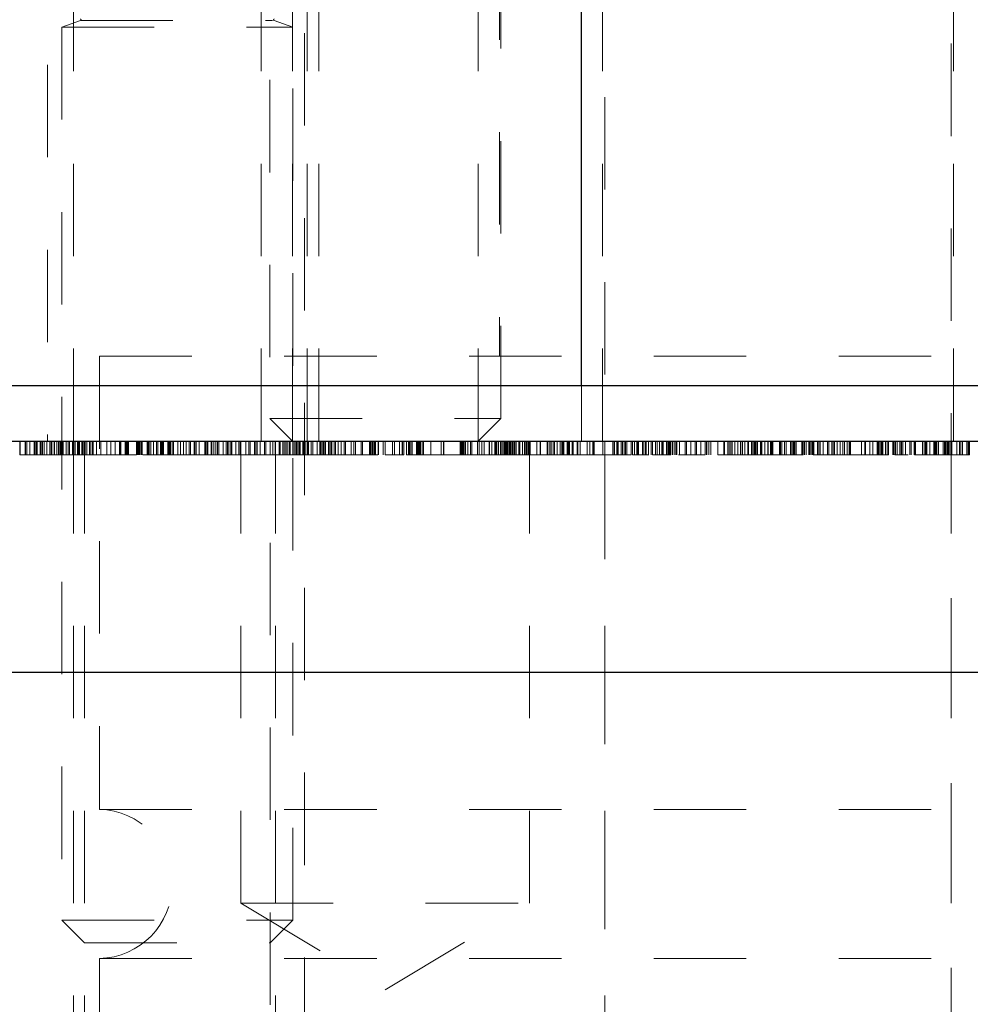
# Model space of a CAD drawing. Header units: inches. Extents: x 220 to 877, y 4 to 174.
# Tile 324 of 656: x 424.71 to 425.74, y 135.35 to 136.42. Entities that reach past the tile are written whole.
import ezdxf

# ---------------------------------------------------------------- set-up
doc = ezdxf.new("R2010")
doc.units = ezdxf.units.IN
doc.header["$LTSCALE"] = 0.5
doc.header["$MEASUREMENT"] = 0
doc.linetypes.add('HIDDEN', pattern=[0.225, 0.15, -0.075])
for name, color, linetype in [('DIE-M-S3', 8, 'Continuous'), ('DSS-M-S', 53, 'Continuous'), ('SID-M-S', 105, 'Continuous'), ('SVD-M-S', 8, 'Continuous')]:
    doc.layers.add(name, color=color, linetype=linetype)

msp = doc.modelspace()

# ---------------------------------------------------------------- linework, layer by layer
at = {"layer": 'DIE-M-S3', "linetype": 'Continuous', "lineweight": 25}
msp.add_line((425.32114, 136.02072), (425.32114, 137.44772), dxfattribs=at)
at = {"layer": 'DIE-M-S3', "linetype": 'HIDDEN', "lineweight": 18}
for p, q in [((424.74314, 137.16772), (424.74314, 135.96072)), ((425.02414, 135.96072), (425.02414, 137.16772)), ((424.77114, 136.46072), (424.77114, 135.96072)), ((424.97427, 135.96072), (424.97427, 136.46072)), ((425.00814, 136.46072), (425.00814, 135.96072)), ((425.03664, 135.96072), (425.03664, 136.46072)), ((425.20914, 135.96072), (425.20914, 136.46072)), ((425.34364, 136.46072), (425.34364, 135.96072)), ((425.72364, 135.96072), (425.72364, 136.46072)), ((424.77895, 136.4158), (424.75864, 136.40841)), ((424.77895, 136.4158), (424.98656, 136.4158)), ((425.00864, 136.40841), (424.98834, 136.4158)), ((424.75864, 136.40841), (425.00864, 136.40841)), ((424.75864, 136.40841), (424.75864, 135.44222)), ((425.00864, 135.44222), (425.00864, 136.40841)), ((425.32114, 135.96072), (425.32114, 136.02072)), ((424.75864, 135.44222), (425.00864, 135.44222)), ((424.75864, 135.44222), (424.78314, 135.41772)), ((424.98414, 135.41772), (425.00864, 135.44222)), ((424.78314, 135.41772), (424.98414, 135.41772))]:
    msp.add_line(p, q, dxfattribs=at)
for centre, start, end in [((424.77868, 136.41654), 290, 90), ((424.98861, 136.41654), 90, 250)]:
    msp.add_arc(centre, 0.000787, start, end, dxfattribs=at)
at = {"layer": 'DSS-M-S', "linetype": 'Continuous', "lineweight": 25}
for p, q in [((423.42095, 136.02072), (429.43364, 136.02072)), ((405.93364, 135.96072), (439.43364, 135.96072))]:
    msp.add_line(p, q, dxfattribs=at)
at = {"layer": 'DSS-M-S', "linetype": 'HIDDEN', "lineweight": 18}
for p, q in [((424.71326, 135.94572), (424.71326, 135.96072)), ((424.7136, 135.94572), (424.7136, 135.96072)), ((424.71884, 135.94572), (424.71884, 135.96072)), ((424.71942, 135.94572), (424.71942, 135.96072)), ((424.72095, 135.94572), (424.72095, 135.96072)), ((424.72403, 135.94572), (424.72403, 135.96072)), ((424.72865, 135.94572), (424.72865, 135.96072)), ((424.72973, 135.94572), (424.72973, 135.96072)), ((424.7311, 135.94572), (424.7311, 135.96072)), ((424.73172, 135.94572), (424.73172, 135.96072)), ((424.73204, 135.94572), (424.73204, 135.96072)), ((424.73535, 135.94572), (424.73535, 135.96072)), ((424.73583, 135.94572), (424.73583, 135.96072)), ((424.73634, 135.94572), (424.73634, 135.96072)), ((424.73785, 135.94572), (424.73785, 135.96072)), ((424.73942, 135.94572), (424.73942, 135.96072)), ((424.74249, 135.94572), (424.74249, 135.96072)), ((424.74557, 135.94572), (424.74557, 135.96072)), ((424.74711, 135.94572), (424.74711, 135.96072)), ((424.74723, 135.94572), (424.74723, 135.96072)), ((424.74732, 135.94572), (424.74732, 135.96072)), ((424.74778, 135.94572), (424.74778, 135.96072)), ((424.75019, 135.94572), (424.75019, 135.96072)), ((424.75057, 135.94572), (424.75057, 135.96072)), ((424.75326, 135.94572), (424.75326, 135.96072)), ((424.75502, 135.94572), (424.75502, 135.96072)), ((424.75634, 135.94572), (424.75634, 135.96072)), ((424.75701, 135.94572), (424.75701, 135.96072)), ((424.75744, 135.94572), (424.75744, 135.96072)), ((424.75821, 135.94572), (424.75821, 135.96072)), ((424.75975, 135.94572), (424.75975, 135.96072)), ((424.76019, 135.94572), (424.76019, 135.96072)), ((424.76345, 135.94572), (424.76345, 135.96072)), ((424.76557, 135.94572), (424.76557, 135.96072)), ((424.76704, 135.94572), (424.76704, 135.96072)), ((424.77019, 135.94572), (424.77019, 135.96072)), ((424.77114, 135.96072), (424.77114, 134.28072)), ((424.77172, 135.94572), (424.77172, 135.96072)), ((424.77326, 135.94572), (424.77326, 135.96072)), ((424.77557, 135.94572), (424.77557, 135.96072)), ((424.7761, 135.94572), (424.7761, 135.96072)), ((424.77634, 135.94572), (424.77634, 135.96072)), ((424.77653, 135.94572), (424.77653, 135.96072)), ((424.77665, 135.94572), (424.77665, 135.96072)), ((424.77788, 135.94572), (424.77788, 135.96072)), ((424.78045, 135.94572), (424.78045, 135.96072)), ((424.78095, 135.94572), (424.78095, 135.96072)), ((424.78249, 135.94572), (424.78249, 135.96072)), ((424.78314, 135.96072), (424.78314, 135.15072)), ((424.78403, 135.94572), (424.78403, 135.96072)), ((424.78557, 135.94572), (424.78557, 135.96072)), ((424.78865, 135.94572), (424.78865, 135.96072)), ((424.79019, 135.94572), (424.79019, 135.96072)), ((424.79172, 135.94572), (424.79172, 135.96072)), ((424.79259, 135.94572), (424.79259, 135.96072)), ((424.79634, 135.94572), (424.79634, 135.96072)), ((424.80095, 135.94572), (424.80095, 135.96072)), ((424.80747, 135.94572), (424.80747, 135.96072)), ((424.81172, 135.94572), (424.81172, 135.96072)), ((424.81634, 135.94572), (424.81634, 135.96072)), ((424.82119, 135.94572), (424.82119, 135.96072)), ((424.82204, 135.94572), (424.82204, 135.96072)), ((424.82249, 135.94572), (424.82249, 135.96072)), ((424.82711, 135.94572), (424.82711, 135.96072)), ((424.82826, 135.94572), (424.82826, 135.96072)), ((424.82865, 135.94572), (424.82865, 135.96072)), ((424.8298, 135.94572), (424.8298, 135.96072)), ((424.83095, 135.94572), (424.83095, 135.96072)), ((424.83942, 135.94572), (424.83942, 135.96072)), ((424.83954, 135.94572), (424.83954, 135.96072)), ((424.84009, 135.94572), (424.84009, 135.96072)), ((424.84095, 135.94572), (424.84095, 135.96072)), ((424.84206, 135.94572), (424.84206, 135.96072)), ((424.84242, 135.94572), (424.84242, 135.96072)), ((424.84288, 135.94572), (424.84288, 135.96072)), ((424.84403, 135.94572), (424.84403, 135.96072)), ((424.84458, 135.94572), (424.84458, 135.96072)), ((424.84552, 135.94572), (424.84552, 135.96072)), ((424.85095, 135.94572), (424.85095, 135.96072)), ((424.85172, 135.94572), (424.85172, 135.96072)), ((424.85206, 135.94572), (424.85206, 135.96072)), ((424.85326, 135.94572), (424.85326, 135.96072)), ((424.8548, 135.94572), (424.8548, 135.96072)), ((424.85788, 135.94572), (424.85788, 135.96072)), ((424.86095, 135.94572), (424.86095, 135.96072)), ((424.86249, 135.94572), (424.86249, 135.96072)), ((424.86557, 135.94572), (424.86557, 135.96072)), ((424.86588, 135.94572), (424.86588, 135.96072)), ((424.86634, 135.94572), (424.86634, 135.96072)), ((424.86744, 135.94572), (424.86744, 135.96072)), ((424.86865, 135.94572), (424.86865, 135.96072)), ((424.87326, 135.94572), (424.87326, 135.96072)), ((424.87403, 135.94572), (424.87403, 135.96072)), ((424.87456, 135.94572), (424.87456, 135.96072)), ((424.87499, 135.94572), (424.87499, 135.96072)), ((424.87569, 135.94572), (424.87569, 135.96072)), ((424.87634, 135.94572), (424.87634, 135.96072)), ((424.87788, 135.94572), (424.87788, 135.96072)), ((424.87942, 135.94572), (424.87942, 135.96072)), ((424.88403, 135.94572), (424.88403, 135.96072)), ((424.88711, 135.94572), (424.88711, 135.96072)), ((424.89019, 135.94572), (424.89019, 135.96072)), ((424.89326, 135.94572), (424.89326, 135.96072)), ((424.89634, 135.94572), (424.89634, 135.96072)), ((424.89781, 135.94572), (424.89781, 135.96072)), ((424.89788, 135.94572), (424.89788, 135.96072)), ((424.90172, 135.94572), (424.90172, 135.96072)), ((424.90244, 135.94572), (424.90244, 135.96072)), ((424.90398, 135.94572), (424.90398, 135.96072)), ((424.90403, 135.94572), (424.90403, 135.96072)), ((424.90711, 135.94572), (424.90711, 135.96072)), ((424.91326, 135.94572), (424.91326, 135.96072)), ((424.91403, 135.94572), (424.91403, 135.96072)), ((424.91456, 135.94572), (424.91456, 135.96072)), ((424.91499, 135.94572), (424.91499, 135.96072)), ((424.91646, 135.94572), (424.91646, 135.96072)), ((424.91682, 135.94572), (424.91682, 135.96072)), ((424.92019, 135.94572), (424.92019, 135.96072)), ((424.92071, 135.94572), (424.92071, 135.96072)), ((424.92115, 135.94572), (424.92115, 135.96072)), ((424.92326, 135.94572), (424.92326, 135.96072)), ((424.92533, 135.94572), (424.92533, 135.96072)), ((424.92711, 135.94572), (424.92711, 135.96072)), ((424.92865, 135.94572), (424.92865, 135.96072)), ((424.93326, 135.94572), (424.93326, 135.96072)), ((424.93634, 135.94572), (424.93634, 135.96072)), ((424.93788, 135.94572), (424.93788, 135.96072)), ((424.93942, 135.94572), (424.93942, 135.96072)), ((424.94172, 135.94572), (424.94172, 135.96072)), ((424.94225, 135.94572), (424.94225, 135.96072)), ((424.94257, 135.94572), (424.94257, 135.96072)), ((424.94269, 135.94572), (424.94269, 135.96072)), ((424.94711, 135.94572), (424.94711, 135.96072)), ((424.95019, 135.94572), (424.95019, 135.96072)), ((424.95165, 135.94572), (424.95165, 135.96072)), ((424.95196, 135.94572), (424.95196, 135.96072)), ((424.95239, 135.96072), (424.95239, 135.46072)), ((424.95788, 135.94572), (424.95788, 135.96072)), ((424.96095, 135.94572), (424.96095, 135.96072)), ((424.96249, 135.94572), (424.96249, 135.96072)), ((424.96711, 135.94572), (424.96711, 135.96072)), ((424.96865, 135.94572), (424.96865, 135.96072)), ((424.97019, 135.94572), (424.97019, 135.96072)), ((424.97326, 135.94572), (424.97326, 135.96072)), ((424.97788, 135.94572), (424.97788, 135.96072)), ((424.97942, 135.94572), (424.97942, 135.96072)), ((424.98403, 135.94572), (424.98403, 135.96072)), ((424.98414, 135.15072), (424.98414, 135.96072)), ((424.98711, 135.94572), (424.98711, 135.96072)), ((424.98956, 135.94572), (424.98956, 135.96072)), ((424.98989, 133.46072), (424.98989, 135.96072)), ((424.99382, 135.94572), (424.99382, 135.96072)), ((424.99434, 135.94572), (424.99434, 135.96072)), ((424.9948, 135.94572), (424.9948, 135.96072)), ((424.99788, 135.94572), (424.99788, 135.96072)), ((424.99942, 135.94572), (424.99942, 135.96072)), ((425.00095, 135.94572), (425.00095, 135.96072)), ((425.00249, 135.94572), (425.00249, 135.96072)), ((425.00475, 135.94572), (425.00475, 135.96072)), ((425.00557, 135.94572), (425.00557, 135.96072)), ((425.00579, 135.94572), (425.00579, 135.96072)), ((425.00581, 135.94572), (425.00581, 135.96072)), ((425.00865, 135.94572), (425.00865, 135.96072)), ((425.01019, 135.94572), (425.01019, 135.96072)), ((425.01172, 135.94572), (425.01172, 135.96072)), ((425.01184, 135.94572), (425.01184, 135.96072)), ((425.0124, 135.94572), (425.0124, 135.96072)), ((425.01326, 135.94572), (425.01326, 135.96072)), ((425.01348, 135.94572), (425.01348, 135.96072)), ((425.01519, 135.94572), (425.01519, 135.96072)), ((425.01547, 135.94572), (425.01547, 135.96072)), ((425.01591, 135.94572), (425.01591, 135.96072)), ((425.01668, 135.94572), (425.01668, 135.96072)), ((425.01942, 135.94572), (425.01942, 135.96072)), ((425.0205, 135.94572), (425.0205, 135.96072)), ((425.02095, 135.94572), (425.02095, 135.96072)), ((425.02192, 135.94572), (425.02192, 135.96072)), ((425.02403, 135.94572), (425.02403, 135.96072)), ((425.02437, 135.94572), (425.02437, 135.96072)), ((425.02557, 135.94572), (425.02557, 135.96072)), ((425.02865, 135.94572), (425.02865, 135.96072)), ((425.03019, 135.94572), (425.03019, 135.96072)), ((425.03511, 135.94572), (425.03511, 135.96072)), ((425.03788, 135.94572), (425.03788, 135.96072)), ((425.038, 135.94572), (425.038, 135.96072)), ((425.03855, 135.94572), (425.03855, 135.96072)), ((425.03891, 135.94572), (425.03891, 135.96072)), ((425.03942, 135.94572), (425.03942, 135.96072)), ((425.04095, 135.94572), (425.04095, 135.96072)), ((425.04134, 135.94572), (425.04134, 135.96072)), ((425.04249, 135.94572), (425.04249, 135.96072)), ((425.04396, 135.94572), (425.04396, 135.96072)), ((425.04711, 135.94572), (425.04711, 135.96072)), ((425.04865, 135.94572), (425.04865, 135.96072)), ((425.05019, 135.94572), (425.05019, 135.96072)), ((425.05052, 135.94572), (425.05052, 135.96072)), ((425.05095, 135.94572), (425.05095, 135.96072)), ((425.05326, 135.94572), (425.05326, 135.96072)), ((425.0548, 135.94572), (425.0548, 135.96072)), ((425.05788, 135.94572), (425.05788, 135.96072)), ((425.06095, 135.94572), (425.06095, 135.96072)), ((425.06403, 135.94572), (425.06403, 135.96072)), ((425.06557, 135.94572), (425.06557, 135.96072)), ((425.07172, 135.94572), (425.07172, 135.96072)), ((425.0748, 135.94572), (425.0748, 135.96072)), ((425.07634, 135.94572), (425.07634, 135.96072)), ((425.08249, 135.94572), (425.08249, 135.96072)), ((425.08403, 135.94572), (425.08403, 135.96072)), ((425.09172, 135.94572), (425.09172, 135.96072)), ((425.09235, 135.94572), (425.09235, 135.96072)), ((425.09326, 135.94572), (425.09326, 135.96072)), ((425.0948, 135.94572), (425.0948, 135.96072)), ((425.09634, 135.94572), (425.09634, 135.96072)), ((425.0972, 135.94572), (425.0972, 135.96072)), ((425.09788, 135.94572), (425.09788, 135.96072)), ((425.09812, 135.94572), (425.09812, 135.96072)), ((425.10107, 135.94572), (425.10107, 135.96072)), ((425.10144, 135.94572), (425.10144, 135.96072)), ((425.10634, 135.94572), (425.10634, 135.96072)), ((425.10865, 135.94572), (425.10865, 135.96072)), ((425.11634, 135.94572), (425.11634, 135.96072)), ((425.11865, 135.94572), (425.11865, 135.96072)), ((425.12403, 135.94572), (425.12403, 135.96072)), ((425.12711, 135.94572), (425.12711, 135.96072)), ((425.12718, 135.94572), (425.12718, 135.96072)), ((425.12865, 135.94572), (425.12865, 135.96072)), ((425.13172, 135.94572), (425.13172, 135.96072)), ((425.13398, 135.94572), (425.13398, 135.96072)), ((425.13403, 135.94572), (425.13403, 135.96072)), ((425.1348, 135.94572), (425.1348, 135.96072)), ((425.13627, 135.94572), (425.13627, 135.96072)), ((425.13795, 135.94572), (425.13795, 135.96072)), ((425.14249, 135.94572), (425.14249, 135.96072)), ((425.14295, 135.94572), (425.14295, 135.96072)), ((425.14403, 135.94572), (425.14403, 135.96072)), ((425.14449, 135.94572), (425.14449, 135.96072)), ((425.14557, 135.94572), (425.14557, 135.96072)), ((425.14668, 135.94572), (425.14668, 135.96072)), ((425.14704, 135.94572), (425.14704, 135.96072)), ((425.1492, 135.94572), (425.1492, 135.96072)), ((425.14942, 135.94572), (425.14942, 135.96072)), ((425.15014, 135.94572), (425.15014, 135.96072)), ((425.15788, 135.94572), (425.15788, 135.96072)), ((425.16901, 135.94572), (425.16901, 135.96072)), ((425.17184, 135.94572), (425.17184, 135.96072)), ((425.1722, 135.94572), (425.1722, 135.96072)), ((425.1898, 135.94572), (425.1898, 135.96072)), ((425.19043, 135.94572), (425.19043, 135.96072)), ((425.19134, 135.94572), (425.19134, 135.96072)), ((425.19172, 135.94572), (425.19172, 135.96072)), ((425.19249, 135.94572), (425.19249, 135.96072)), ((425.1929, 135.94572), (425.1929, 135.96072)), ((425.19403, 135.94572), (425.19403, 135.96072)), ((425.19533, 135.94572), (425.19533, 135.96072)), ((425.19788, 135.94572), (425.19788, 135.96072)), ((425.19795, 135.94572), (425.19795, 135.96072)), ((425.20095, 135.94572), (425.20095, 135.96072)), ((425.20249, 135.94572), (425.20249, 135.96072)), ((425.20865, 135.94572), (425.20865, 135.96072)), ((425.21019, 135.94572), (425.21019, 135.96072)), ((425.21326, 135.94572), (425.21326, 135.96072)), ((425.21569, 135.94572), (425.21569, 135.96072)), ((425.22095, 135.94572), (425.22095, 135.96072)), ((425.22158, 135.94572), (425.22158, 135.96072)), ((425.22403, 135.94572), (425.22403, 135.96072)), ((425.22711, 135.94572), (425.22711, 135.96072)), ((425.22742, 135.94572), (425.22742, 135.96072)), ((425.22788, 135.94572), (425.22788, 135.96072)), ((425.22898, 135.94572), (425.22898, 135.96072)), ((425.23083, 135.94572), (425.23083, 135.96072)), ((425.23107, 135.94572), (425.23107, 135.96072)), ((425.23326, 135.94572), (425.23326, 135.96072)), ((425.2348, 135.94572), (425.2348, 135.96072)), ((425.23636, 135.94572), (425.23636, 135.96072)), ((425.23788, 135.94572), (425.23788, 135.96072)), ((425.23853, 135.94572), (425.23853, 135.96072)), ((425.23865, 135.94572), (425.23865, 135.96072)), ((425.23978, 135.94572), (425.23978, 135.96072)), ((425.24098, 135.94572), (425.24098, 135.96072)), ((425.24249, 135.94572), (425.24249, 135.96072)), ((425.24345, 135.94572), (425.24345, 135.96072)), ((425.24403, 135.94572), (425.24403, 135.96072)), ((425.24502, 135.94572), (425.24502, 135.96072)), ((425.24639, 135.94572), (425.24639, 135.96072)), ((425.24708, 135.94572), (425.24708, 135.96072)), ((425.24865, 135.94572), (425.24865, 135.96072)), ((425.24997, 135.94572), (425.24997, 135.96072)), ((425.25014, 135.94572), (425.25014, 135.96072)), ((425.25038, 135.94572), (425.25038, 135.96072)), ((425.25326, 135.94572), (425.25326, 135.96072)), ((425.25348, 135.94572), (425.25348, 135.96072)), ((425.25446, 135.94572), (425.25446, 135.96072)), ((425.25725, 135.94572), (425.25725, 135.96072)), ((425.25942, 135.94572), (425.25942, 135.96072)), ((425.26095, 135.94572), (425.26095, 135.96072)), ((425.26204, 135.94572), (425.26204, 135.96072)), ((425.26326, 135.94572), (425.26326, 135.96072)), ((425.26398, 135.94572), (425.26398, 135.96072)), ((425.26415, 135.94572), (425.26415, 135.96072)), ((425.26451, 135.94572), (425.26451, 135.96072)), ((425.26489, 135.46072), (425.26489, 135.96072)), ((425.26552, 135.94572), (425.26552, 135.96072)), ((425.26557, 135.94572), (425.26557, 135.96072)), ((425.27254, 135.94572), (425.27254, 135.96072)), ((425.27634, 135.94572), (425.27634, 135.96072)), ((425.27651, 135.94572), (425.27651, 135.96072)), ((425.28384, 135.94572), (425.28384, 135.96072)), ((425.28456, 135.94572), (425.28456, 135.96072)), ((425.28687, 135.94572), (425.28687, 135.96072)), ((425.28809, 135.94572), (425.28809, 135.96072)), ((425.29026, 135.94572), (425.29026, 135.96072)), ((425.29189, 135.94572), (425.29189, 135.96072)), ((425.2948, 135.94572), (425.2948, 135.96072)), ((425.29788, 135.94572), (425.29788, 135.96072)), ((425.29963, 135.94572), (425.29963, 135.96072)), ((425.30095, 135.94572), (425.30095, 135.96072)), ((425.30187, 135.94572), (425.30187, 135.96072)), ((425.3054, 135.94572), (425.3054, 135.96072)), ((425.30557, 135.94572), (425.30557, 135.96072)), ((425.30634, 135.94572), (425.30634, 135.96072)), ((425.30644, 135.94572), (425.30644, 135.96072)), ((425.30711, 135.94572), (425.30711, 135.96072)), ((425.308, 135.94572), (425.308, 135.96072)), ((425.31095, 135.94572), (425.31095, 135.96072)), ((425.31148, 135.94572), (425.31148, 135.96072)), ((425.31192, 135.94572), (425.31192, 135.96072)), ((425.31218, 135.94572), (425.31218, 135.96072)), ((425.31634, 135.94572), (425.31634, 135.96072)), ((425.31711, 135.94572), (425.31711, 135.96072)), ((425.31942, 135.94572), (425.31942, 135.96072)), ((425.32711, 135.94572), (425.32711, 135.96072)), ((425.33019, 135.94572), (425.33019, 135.96072)), ((425.33326, 135.94572), (425.33326, 135.96072)), ((425.33391, 135.94572), (425.33391, 135.96072)), ((425.3348, 135.94572), (425.3348, 135.96072)), ((425.34403, 135.94572), (425.34403, 135.96072)), ((425.34614, 135.96072), (425.34614, 133.46072)), ((425.3548, 135.94572), (425.3548, 135.96072)), ((425.35507, 135.94572), (425.35507, 135.96072)), ((425.35646, 135.94572), (425.35646, 135.96072)), ((425.35682, 135.94572), (425.35682, 135.96072)), ((425.35942, 135.94572), (425.35942, 135.96072)), ((425.36004, 135.94572), (425.36004, 135.96072)), ((425.36074, 135.94572), (425.36074, 135.96072)), ((425.36403, 135.94572), (425.36403, 135.96072)), ((425.36557, 135.94572), (425.36557, 135.96072)), ((425.36704, 135.94572), (425.36704, 135.96072)), ((425.36865, 135.94572), (425.36865, 135.96072)), ((425.37019, 135.94572), (425.37019, 135.96072)), ((425.3748, 135.94572), (425.3748, 135.96072)), ((425.37634, 135.94572), (425.37634, 135.96072)), ((425.37848, 135.94572), (425.37848, 135.96072)), ((425.38079, 135.94572), (425.38079, 135.96072)), ((425.38095, 135.94572), (425.38095, 135.96072)), ((425.38168, 135.94572), (425.38168, 135.96072)), ((425.38223, 135.94572), (425.38223, 135.96072)), ((425.38257, 135.94572), (425.38257, 135.96072)), ((425.38278, 135.94572), (425.38278, 135.96072)), ((425.38711, 135.94572), (425.38711, 135.96072)), ((425.38865, 135.94572), (425.38865, 135.96072)), ((425.39019, 135.94572), (425.39019, 135.96072)), ((425.39095, 135.94572), (425.39095, 135.96072)), ((425.39341, 135.94572), (425.39341, 135.96072)), ((425.39634, 135.94572), (425.39634, 135.96072)), ((425.39788, 135.94572), (425.39788, 135.96072)), ((425.40095, 135.94572), (425.40095, 135.96072)), ((425.4029, 135.94572), (425.4029, 135.96072)), ((425.40559, 135.94572), (425.40559, 135.96072)), ((425.40788, 135.94572), (425.40788, 135.96072)), ((425.40865, 135.94572), (425.40865, 135.96072)), ((425.40937, 135.94572), (425.40937, 135.96072)), ((425.41295, 135.94572), (425.41295, 135.96072)), ((425.41326, 135.94572), (425.41326, 135.96072)), ((425.41357, 135.94572), (425.41357, 135.96072)), ((425.41509, 135.94572), (425.41509, 135.96072)), ((425.41634, 135.94572), (425.41634, 135.96072)), ((425.41704, 135.94572), (425.41704, 135.96072)), ((425.41788, 135.94572), (425.41788, 135.96072)), ((425.41942, 135.94572), (425.41942, 135.96072)), ((425.42119, 135.94572), (425.42119, 135.96072)), ((425.42326, 135.94572), (425.42326, 135.96072)), ((425.42403, 135.94572), (425.42403, 135.96072)), ((425.42711, 135.94572), (425.42711, 135.96072)), ((425.43326, 135.94572), (425.43326, 135.96072)), ((425.4348, 135.94572), (425.4348, 135.96072)), ((425.43942, 135.94572), (425.43942, 135.96072)), ((425.44403, 135.94572), (425.44403, 135.96072)), ((425.44557, 135.94572), (425.44557, 135.96072)), ((425.45019, 135.94572), (425.45019, 135.96072)), ((425.4548, 135.94572), (425.4548, 135.96072)), ((425.45646, 135.94572), (425.45646, 135.96072)), ((425.45682, 135.94572), (425.45682, 135.96072)), ((425.45874, 135.94572), (425.45874, 135.96072)), ((425.46095, 135.94572), (425.46095, 135.96072)), ((425.46865, 135.94572), (425.46865, 135.96072)), ((425.47492, 135.94572), (425.47492, 135.96072)), ((425.47528, 135.94572), (425.47528, 135.96072)), ((425.47569, 135.94572), (425.47569, 135.96072)), ((425.47942, 135.94572), (425.47942, 135.96072)), ((425.48095, 135.94572), (425.48095, 135.96072)), ((425.48257, 135.94572), (425.48257, 135.96072)), ((425.48403, 135.94572), (425.48403, 135.96072)), ((425.48711, 135.94572), (425.48711, 135.96072)), ((425.49019, 135.94572), (425.49019, 135.96072)), ((425.49326, 135.94572), (425.49326, 135.96072)), ((425.4948, 135.94572), (425.4948, 135.96072)), ((425.49521, 135.94572), (425.49521, 135.96072)), ((425.49788, 135.94572), (425.49788, 135.96072)), ((425.50103, 135.94572), (425.50103, 135.96072)), ((425.50168, 135.94572), (425.50168, 135.96072)), ((425.50511, 135.94572), (425.50511, 135.96072)), ((425.50526, 135.94572), (425.50526, 135.96072)), ((425.50557, 135.94572), (425.50557, 135.96072)), ((425.50588, 135.94572), (425.50588, 135.96072)), ((425.5074, 135.94572), (425.5074, 135.96072)), ((425.50821, 135.94572), (425.50821, 135.96072)), ((425.50857, 135.94572), (425.50857, 135.96072)), ((425.50934, 135.94572), (425.50934, 135.96072)), ((425.51074, 135.94572), (425.51074, 135.96072)), ((425.51168, 135.94572), (425.51168, 135.96072)), ((425.5148, 135.94572), (425.5148, 135.96072)), ((425.51595, 135.94572), (425.51595, 135.96072)), ((425.51634, 135.94572), (425.51634, 135.96072)), ((425.51942, 135.94572), (425.51942, 135.96072)), ((425.52261, 135.94572), (425.52261, 135.96072)), ((425.52317, 135.94572), (425.52317, 135.96072)), ((425.52557, 135.94572), (425.52557, 135.96072)), ((425.52595, 135.94572), (425.52595, 135.96072)), ((425.52711, 135.94572), (425.52711, 135.96072)), ((425.52821, 135.94572), (425.52821, 135.96072)), ((425.53514, 135.94572), (425.53514, 135.96072)), ((425.53634, 135.94572), (425.53634, 135.96072)), ((425.53788, 135.94572), (425.53788, 135.96072)), ((425.54062, 135.94572), (425.54062, 135.96072)), ((425.54249, 135.94572), (425.54249, 135.96072)), ((425.54711, 135.94572), (425.54711, 135.96072)), ((425.54865, 135.94572), (425.54865, 135.96072)), ((425.55019, 135.94572), (425.55019, 135.96072)), ((425.55079, 135.94572), (425.55079, 135.96072)), ((425.55115, 135.94572), (425.55115, 135.96072)), ((425.55165, 135.94572), (425.55165, 135.96072)), ((425.55172, 135.94572), (425.55172, 135.96072)), ((425.55305, 135.94572), (425.55305, 135.96072)), ((425.55326, 135.94572), (425.55326, 135.96072)), ((425.55942, 135.94572), (425.55942, 135.96072)), ((425.56031, 135.94572), (425.56031, 135.96072)), ((425.56095, 135.94572), (425.56095, 135.96072)), ((425.56249, 135.94572), (425.56249, 135.96072)), ((425.56403, 135.94572), (425.56403, 135.96072)), ((425.56723, 135.94572), (425.56723, 135.96072)), ((425.56759, 135.94572), (425.56759, 135.96072)), ((425.56865, 135.94572), (425.56865, 135.96072)), ((425.57019, 135.94572), (425.57019, 135.96072)), ((425.57091, 135.94572), (425.57091, 135.96072)), ((425.57172, 135.94572), (425.57172, 135.96072)), ((425.57232, 135.94572), (425.57232, 135.96072)), ((425.57634, 135.94572), (425.57634, 135.96072)), ((425.57788, 135.94572), (425.57788, 135.96072)), ((425.57942, 135.94572), (425.57942, 135.96072)), ((425.58249, 135.94572), (425.58249, 135.96072)), ((425.58711, 135.94572), (425.58711, 135.96072)), ((425.58865, 135.94572), (425.58865, 135.96072)), ((425.59189, 135.94572), (425.59189, 135.96072)), ((425.59326, 135.94572), (425.59326, 135.96072)), ((425.59333, 135.94572), (425.59333, 135.96072)), ((425.5948, 135.94572), (425.5948, 135.96072)), ((425.59788, 135.94572), (425.59788, 135.96072)), ((425.60095, 135.94572), (425.60095, 135.96072)), ((425.60403, 135.94572), (425.60403, 135.96072)), ((425.60557, 135.94572), (425.60557, 135.96072)), ((425.60581, 135.94572), (425.60581, 135.96072)), ((425.60865, 135.94572), (425.60865, 135.96072)), ((425.61079, 135.94572), (425.61079, 135.96072)), ((425.61172, 135.94572), (425.61172, 135.96072)), ((425.61175, 135.94572), (425.61175, 135.96072)), ((425.61194, 135.94572), (425.61194, 135.96072)), ((425.61206, 135.94572), (425.61206, 135.96072)), ((425.6122, 135.94572), (425.6122, 135.96072)), ((425.62403, 135.94572), (425.62403, 135.96072)), ((425.62771, 135.94572), (425.62771, 135.96072)), ((425.62783, 135.94572), (425.62783, 135.96072)), ((425.62826, 135.94572), (425.62826, 135.96072)), ((425.62843, 135.94572), (425.62843, 135.96072)), ((425.62853, 135.94572), (425.62853, 135.96072)), ((425.63309, 135.94572), (425.63309, 135.96072)), ((425.63634, 135.94572), (425.63634, 135.96072)), ((425.64107, 135.94572), (425.64107, 135.96072)), ((425.64144, 135.94572), (425.64144, 135.96072)), ((425.64249, 135.94572), (425.64249, 135.96072)), ((425.64396, 135.94572), (425.64396, 135.96072)), ((425.64545, 135.94572), (425.64545, 135.96072)), ((425.6461, 135.94572), (425.6461, 135.96072)), ((425.64711, 135.94572), (425.64711, 135.96072)), ((425.65019, 135.94572), (425.65019, 135.96072)), ((425.65172, 135.94572), (425.65172, 135.96072)), ((425.65326, 135.94572), (425.65326, 135.96072)), ((425.65788, 135.94572), (425.65788, 135.96072)), ((425.6585, 135.94572), (425.6585, 135.96072)), ((425.65956, 135.94572), (425.65956, 135.96072)), ((425.66095, 135.94572), (425.66095, 135.96072)), ((425.66249, 135.94572), (425.66249, 135.96072)), ((425.66557, 135.94572), (425.66557, 135.96072)), ((425.66711, 135.94572), (425.66711, 135.96072)), ((425.66718, 135.94572), (425.66718, 135.96072)), ((425.66865, 135.94572), (425.66865, 135.96072)), ((425.67172, 135.94572), (425.67172, 135.96072)), ((425.67634, 135.94572), (425.67634, 135.96072)), ((425.67788, 135.94572), (425.67788, 135.96072)), ((425.68095, 135.94572), (425.68095, 135.96072)), ((425.68158, 135.94572), (425.68158, 135.96072)), ((425.68249, 135.94572), (425.68249, 135.96072)), ((425.69019, 135.94572), (425.69019, 135.96072)), ((425.69172, 135.94572), (425.69172, 135.96072)), ((425.69326, 135.94572), (425.69326, 135.96072)), ((425.69425, 135.94572), (425.69425, 135.96072)), ((425.6948, 135.94572), (425.6948, 135.96072)), ((425.69812, 135.94572), (425.69812, 135.96072)), ((425.70232, 135.94572), (425.70232, 135.96072)), ((425.70321, 135.94572), (425.70321, 135.96072)), ((425.70377, 135.94572), (425.70377, 135.96072)), ((425.70432, 135.94572), (425.70432, 135.96072)), ((425.70557, 135.94572), (425.70557, 135.96072)), ((425.70752, 135.94572), (425.70752, 135.96072)), ((425.71249, 135.94572), (425.71249, 135.96072)), ((425.71398, 135.94572), (425.71398, 135.96072)), ((425.71494, 135.94572), (425.71494, 135.96072)), ((425.71634, 135.94572), (425.71634, 135.96072)), ((425.71757, 135.94572), (425.71757, 135.96072)), ((425.71819, 135.94572), (425.71819, 135.96072)), ((425.71833, 135.94572), (425.71833, 135.96072)), ((425.7197, 135.94572), (425.7197, 135.96072)), ((425.72095, 135.94572), (425.72095, 135.96072)), ((425.72114, 133.46072), (425.72114, 135.96072)), ((425.72165, 135.94572), (425.72165, 135.96072)), ((425.72711, 135.94572), (425.72711, 135.96072)), ((425.72713, 135.94572), (425.72713, 135.96072)), ((425.73019, 135.94572), (425.73019, 135.96072)), ((425.73172, 135.94572), (425.73172, 135.96072)), ((425.73326, 135.94572), (425.73326, 135.96072)), ((425.73788, 135.94572), (425.73788, 135.96072)), ((425.73942, 135.94572), (425.73942, 135.96072)), ((425.74007, 135.94572), (425.74007, 135.96072)), ((425.74095, 135.94572), (425.74095, 135.96072)), ((424.78557, 135.94572), (424.78342, 135.94572)), ((424.87788, 135.94572), (424.84631, 135.94572)), ((424.89781, 135.94572), (424.89634, 135.94572)), ((424.89781, 135.94572), (424.90711, 135.94572)), ((424.9133, 135.94572), (424.90711, 135.94572)), ((425.00579, 135.94572), (425.00752, 135.94572)), ((425.06557, 135.94572), (425.00865, 135.94572)), ((425.09172, 135.94572), (425.06557, 135.94572)), ((425.09788, 135.94572), (425.09172, 135.94572)), ((425.14249, 135.94572), (425.13172, 135.94572)), ((425.22158, 135.94572), (425.14249, 135.94572)), ((425.22403, 135.94572), (425.22158, 135.94572)), ((425.22711, 135.94572), (425.22403, 135.94572)), ((425.23788, 135.94572), (425.22711, 135.94572)), ((425.26398, 135.94572), (425.23788, 135.94572)), ((425.31942, 135.94572), (425.30095, 135.94572)), ((425.37634, 135.94572), (425.38711, 135.94572)), ((425.38711, 135.94572), (425.38865, 135.94572)), ((425.46865, 135.94572), (425.47942, 135.94572)), ((425.56095, 135.94572), (425.47942, 135.94572)), ((425.57172, 135.94572), (425.58249, 135.94572)), ((425.66711, 135.94572), (425.66015, 135.94572)), ((425.69019, 135.94572), (425.68158, 135.94572)), ((425.72713, 135.94572), (425.69019, 135.94572)), ((424.95239, 135.46072), (425.26489, 135.46072)), ((424.95239, 135.46072), (425.10864, 135.36684)), ((425.10864, 135.36684), (425.26489, 135.46072))]:
    msp.add_line(p, q, dxfattribs=at)
for points, knots in [([(424.77653, 135.94572), (424.76723, 135.94572), (424.74864, 135.94572), (424.72795, 135.94572), (424.7152, 135.94572), (424.71391, 135.94572), (424.71326, 135.94572)], [0, 0, 0, 0, 0.2796633, 0.5593539, 0.7796364, 1, 1, 1, 1]), ([(424.72403, 135.94572), (424.72495, 135.94572), (424.72679, 135.94572), (424.74129, 135.94572), (424.75829, 135.94572), (424.77016, 135.94572), (424.7761, 135.94572)], [0, 0, 0, 0, 0.279416, 0.5590765, 0.779478, 1, 1, 1, 1]), ([(424.7761, 135.94572), (424.78372, 135.94572), (424.79895, 135.94572), (424.81661, 135.94572), (424.82699, 135.94572), (424.8281, 135.94572), (424.82865, 135.94572)], [0, 0, 0, 0, 0.2798297, 0.559389, 0.7796538, 1, 1, 1, 1]), ([(424.83942, 135.94572), (424.83836, 135.94572), (424.83625, 135.94572), (424.81916, 135.94572), (424.79847, 135.94572), (424.78385, 135.94572), (424.77653, 135.94572)], [0, 0, 0, 0, 0.2796304, 0.5593429, 0.7795972, 1, 1, 1, 1]), ([(424.92115, 135.94572), (424.91185, 135.94572), (424.89325, 135.94572), (424.87256, 135.94572), (424.85981, 135.94572), (424.85852, 135.94572), (424.85788, 135.94572)], [0, 0, 0, 0, 0.2796633, 0.5593539, 0.7796364, 1, 1, 1, 1]), ([(424.86865, 135.94572), (424.86956, 135.94572), (424.8714, 135.94572), (424.8859, 135.94572), (424.90291, 135.94572), (424.91478, 135.94572), (424.92071, 135.94572)], [0, 0, 0, 0, 0.279416, 0.5590765, 0.779478, 1, 1, 1, 1]), ([(424.92071, 135.94572), (424.92834, 135.94572), (424.94357, 135.94572), (424.96123, 135.94572), (424.97161, 135.94572), (424.97271, 135.94572), (424.97326, 135.94572)], [0, 0, 0, 0, 0.2798297, 0.559389, 0.7796538, 1, 1, 1, 1]), ([(424.98403, 135.94572), (424.98298, 135.94572), (424.98087, 135.94572), (424.96377, 135.94572), (424.94309, 135.94572), (424.92846, 135.94572), (424.92115, 135.94572)], [0, 0, 0, 0, 0.2796304, 0.5593429, 0.7795972, 1, 1, 1, 1]), ([(425.01591, 135.94572), (425.01147, 135.94572), (425.00259, 135.94572), (424.98891, 135.94572), (424.98302, 135.94572), (424.97942, 135.94572)], [0, 0, 0, 0, 0.2798798, 0.5596658, 1, 1, 1, 1]), ([(425.09326, 135.94572), (425.09375, 135.94572), (425.09427, 135.94572), (425.10013, 135.94572), (425.10063, 135.94572)], [0, 0, 0, 0, 0.9154859, 1, 1, 1, 1]), ([(425.11865, 135.94572), (425.11718, 135.94572), (425.11423, 135.94572), (425.11098, 135.94572), (425.10897, 135.94572), (425.10875, 135.94572), (425.10865, 135.94572)], [0, 0, 0, 0, 0.2795812, 0.5591432, 0.7795754, 1, 1, 1, 1]), ([(425.12865, 135.94572), (425.12847, 135.94572), (425.12812, 135.94572), (425.12539, 135.94572), (425.12212, 135.94572), (425.1198, 135.94572), (425.11865, 135.94572)], [0, 0, 0, 0, 0.27946914, 0.55935777, 0.77967393, 1, 1, 1, 1]), ([(425.31192, 135.94572), (425.30262, 135.94572), (425.28402, 135.94572), (425.26333, 135.94572), (425.25058, 135.94572), (425.24929, 135.94572), (425.24865, 135.94572)], [0, 0, 0, 0, 0.2796633, 0.5593539, 0.7796364, 1, 1, 1, 1]), ([(425.25942, 135.94572), (425.26033, 135.94572), (425.26217, 135.94572), (425.27667, 135.94572), (425.29368, 135.94572), (425.30555, 135.94572), (425.31148, 135.94572)], [0, 0, 0, 0, 0.279416, 0.5590765, 0.779478, 1, 1, 1, 1]), ([(425.31148, 135.94572), (425.3191, 135.94572), (425.33434, 135.94572), (425.35199, 135.94572), (425.36238, 135.94572), (425.36348, 135.94572), (425.36403, 135.94572)], [0, 0, 0, 0, 0.27982967, 0.55938902, 0.77965383, 1, 1, 1, 1]), ([(425.3748, 135.94572), (425.37375, 135.94572), (425.37163, 135.94572), (425.35454, 135.94572), (425.33386, 135.94572), (425.31923, 135.94572), (425.31192, 135.94572)], [0, 0, 0, 0, 0.2796304, 0.5593429, 0.7795972, 1, 1, 1, 1]), ([(425.394, 135.94572), (425.39109, 135.94572), (425.38477, 135.94572), (425.37875, 135.94572), (425.37714, 135.94572), (425.37634, 135.94572)], [0, 0, 0, 0, 0.2987349, 0.649162, 1, 1, 1, 1]), ([(425.40788, 135.94572), (425.40641, 135.94572), (425.40346, 135.94572), (425.40021, 135.94572), (425.3982, 135.94572), (425.39799, 135.94572), (425.39788, 135.94572)], [0, 0, 0, 0, 0.27958116, 0.55914317, 0.77957542, 1, 1, 1, 1]), ([(425.41788, 135.94572), (425.4177, 135.94572), (425.41735, 135.94572), (425.41462, 135.94572), (425.41135, 135.94572), (425.40904, 135.94572), (425.40788, 135.94572)], [0, 0, 0, 0, 0.2794691, 0.5593578, 0.7796739, 1, 1, 1, 1]), ([(425.4548, 135.94572), (425.45411, 135.94572), (425.45272, 135.94572), (425.44183, 135.94572), (425.43172, 135.94572), (425.4264, 135.94572), (425.4259, 135.94572)], [0, 0, 0, 0, 0.3488226, 0.6970752, 0.9714733, 1, 1, 1, 1]), ([(425.4259, 135.94572), (425.42614, 135.94572), (425.43074, 135.94572), (425.43699, 135.94572), (425.44321, 135.94572), (425.44376, 135.94572), (425.44403, 135.94572)], [0, 0, 0, 0, 0.02081115, 0.4010511, 0.70036329, 1, 1, 1, 1]), ([(425.44403, 135.94572), (425.44458, 135.94572), (425.44529, 135.94572), (425.45316, 135.94572), (425.45487, 135.94572)], [0, 0, 0, 0, 0.7833124, 1, 1, 1, 1]), ([(425.47714, 135.94572), (425.47512, 135.94572), (425.47071, 135.94572), (425.46937, 135.94572), (425.46865, 135.94572)], [0, 0, 0, 0, 0.4595273, 1, 1, 1, 1]), ([(425.61175, 135.94572), (425.60624, 135.94572), (425.59524, 135.94572), (425.58226, 135.94572), (425.57471, 135.94572), (425.57272, 135.94572), (425.57172, 135.94572)], [0, 0, 0, 0, 0.2798859, 0.5589785, 0.7792629, 1, 1, 1, 1]), ([(425.65326, 135.94572), (425.6524, 135.94572), (425.65068, 135.94572), (425.63941, 135.94572), (425.62569, 135.94572), (425.6164, 135.94572), (425.61175, 135.94572)], [0, 0, 0, 0, 0.279304, 0.55883826, 0.77927695, 1, 1, 1, 1]), ([(425.67469, 135.94572), (425.67448, 135.94572), (425.67091, 135.94572), (425.66689, 135.94572), (425.66601, 135.94572), (425.66557, 135.94572)], [0, 0, 0, 0, 0.0300285, 0.5147739, 1, 1, 1, 1]), ([(425.74095, 135.94572), (425.74052, 135.94572), (425.73979, 135.94572), (425.73586, 135.94572), (425.73181, 135.94572), (425.72869, 135.94572), (425.72713, 135.94572)], [0, 0, 0, 0, 0.3392949, 0.5594254, 0.7796947, 1, 1, 1, 1])]:
    msp.add_open_spline(points, degree=3, knots=knots, dxfattribs=at)
at = {"layer": 'SID-M-S', "linetype": 'Continuous', "lineweight": 25}
msp.add_line((423.93364, 135.71072), (426.93364, 135.71072), dxfattribs=at)
at = {"layer": 'SVD-M-S', "linetype": 'HIDDEN', "lineweight": 18}
for p, q in [((425.34614, 137.13272), (425.34614, 135.29072)), ((425.72114, 135.29072), (425.72114, 137.13272)), ((424.98364, 136.95141), (424.98364, 135.98522)), ((425.23364, 135.98522), (425.23364, 136.95141)), ((425.02114, 135.30197), (425.02114, 136.50896)), ((425.23246, 136.49482), (425.23246, 136.05238)), ((424.79939, 136.05238), (426.7679, 136.05238)), ((424.79939, 136.05238), (424.79939, 135.5622)), ((424.98364, 135.98522), (425.23364, 135.98522)), ((424.98364, 135.98522), (425.00814, 135.96072)), ((425.20914, 135.96072), (425.23364, 135.98522)), ((424.79939, 135.5622), (426.7679, 135.5622)), ((424.79939, 135.40083), (426.7679, 135.40083)), ((424.79939, 135.40083), (424.79939, 134.79253))]:
    msp.add_line(p, q, dxfattribs=at)
msp.add_arc((424.79742, 135.48151), 0.08071, 271.3976, 88.6024, dxfattribs=at)

doc.saveas('drawing.dxf')
